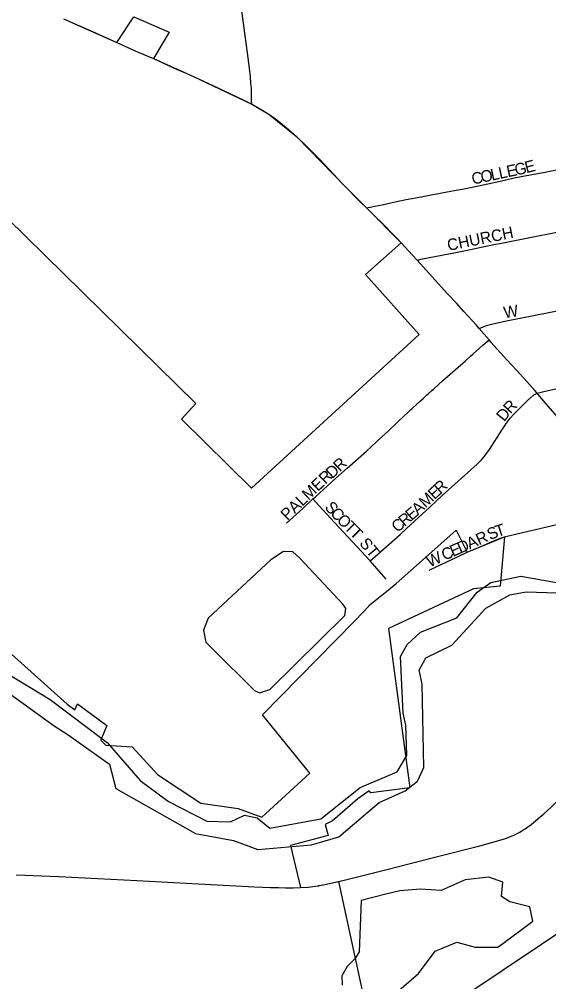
# Model space of a CAD drawing. Extents: x -49 to -8.2, y 9.4 to 23.5.
# Drawn here: x -14.5033 to -14.287, y 15.4016 to 15.7946 of the extents above; entities that cross this region are included whole.
import ezdxf

# ---------------------------------------------------------------- set-up
doc = ezdxf.new("R2010")
doc.units = 0
for name, color, linetype in [('GM_X_City_Street', 7, 'Continuous'), ('GM_X_City_Street_Text', 7, 'Continuous'), ('GM_X_Corporation', 7, 'Continuous'), ('GM_X_County_Road', 7, 'Continuous'), ('GM_X_Minor_Lake', 7, 'Continuous'), ('GM_X_Minor_River', 7, 'Continuous'), ('GM_X_Township_Subdivision', 7, 'Continuous'), ('GM_X_Township_Subdivision_Text', 7, 'Continuous'), ('GM_X_US_Route', 7, 'Continuous')]:
    doc.layers.add(name, color=color, linetype=linetype)

msp = doc.modelspace()

# ---------------------------------------------------------------- linework, layer by layer
at = {"layer": 'GM_X_City_Street'}
for points in [[(-14.40834, 15.75991), (-14.40836, 15.76113), (-14.40842, 15.76454), (-14.40849, 15.76635), (-14.40865, 15.76849), (-14.4089, 15.77107), (-14.40931, 15.77457), (-14.40984, 15.77879), (-14.41284, 15.80095)], [(-14.36146, 15.71752), (-14.35925, 15.71798), (-14.35805, 15.71823), (-14.35504, 15.71884), (-14.34981, 15.71999), (-14.34525, 15.72096), (-14.33917, 15.72213), (-14.33443, 15.72304), (-14.32984, 15.7239), (-14.32564, 15.7246), (-14.32242, 15.72521), (-14.3209, 15.72548), (-14.31385, 15.72693), (-14.30803, 15.72821), (-14.30454, 15.72897), (-14.30119, 15.72978), (-14.29612, 15.73073), (-14.28846, 15.73217), (-14.28334, 15.73323), (-14.2782, 15.73426), (-14.2704, 15.73588), (-14.26291, 15.73729)], [(-14.34079, 15.69626), (-14.33931, 15.69655), (-14.32712, 15.69899), (-14.31902, 15.7006), (-14.3146, 15.70151), (-14.30873, 15.7027), (-14.307, 15.70303), (-14.29683, 15.70503), (-14.28162, 15.708), (-14.28159, 15.70799), (-14.26415, 15.71141), (-14.25479, 15.71329), (-14.24826, 15.71456), (-14.24548, 15.71514), (-14.24259, 15.71577), (-14.23036, 15.71825), (-14.22362, 15.71964)], [(-14.34079, 15.69626), (-14.34285, 15.69845), (-14.34571, 15.70153), (-14.34729, 15.70325)], [(-14.31542, 15.66832), (-14.31658, 15.66964), (-14.31823, 15.67144), (-14.32173, 15.67527), (-14.32475, 15.67858), (-14.32841, 15.68245), (-14.34073, 15.6962), (-14.34079, 15.69626)], [(-14.31542, 15.66832), (-14.31319, 15.6692), (-14.31196, 15.66965), (-14.31091, 15.67), (-14.30989, 15.67026), (-14.30795, 15.67068), (-14.3057, 15.67111), (-14.29325, 15.67359), (-14.28079, 15.67604), (-14.27238, 15.67778), (-14.26485, 15.67935), (-14.25652, 15.68092), (-14.23672, 15.68496), (-14.23134, 15.68596), (-14.22261, 15.68762), (-14.21737, 15.68855)], [(-14.31138, 15.66361), (-14.31542, 15.66832)], [(-14.38335, 15.59869), (-14.38249, 15.5995), (-14.37399, 15.6072), (-14.36931, 15.61126), (-14.36149, 15.61826), (-14.35736, 15.62204), (-14.35518, 15.62407), (-14.35254, 15.62654), (-14.34877, 15.63009), (-14.34611, 15.6326), (-14.34478, 15.63383), (-14.34344, 15.63506), (-14.34277, 15.63568), (-14.34081, 15.63752), (-14.33944, 15.63872), (-14.3383, 15.63974), (-14.33697, 15.64102), (-14.33628, 15.64162), (-14.33492, 15.64284), (-14.33379, 15.64386), (-14.33037, 15.64695), (-14.32106, 15.65515), (-14.31899, 15.65695), (-14.31786, 15.65795), (-14.31526, 15.66032), (-14.3139, 15.66153), (-14.31138, 15.66361)], [(-14.2918, 15.64193), (-14.29265, 15.64294), (-14.29596, 15.64661), (-14.30004, 15.6512), (-14.30408, 15.65556), (-14.31063, 15.66273), (-14.31138, 15.66361)], [(-14.2918, 15.64193), (-14.28909, 15.64254), (-14.28484, 15.64349), (-14.27539, 15.64541), (-14.25614, 15.64912), (-14.24911, 15.65042), (-14.23221, 15.65367), (-14.2209, 15.65589), (-14.21436, 15.65718), (-14.21118, 15.6578)], [(-14.35998, 15.57342), (-14.35796, 15.57521), (-14.34769, 15.58425), (-14.34522, 15.58644), (-14.34181, 15.58958), (-14.34002, 15.59128), (-14.33575, 15.59524), (-14.33282, 15.59798), (-14.33056, 15.60006), (-14.31626, 15.61289), (-14.31448, 15.61467), (-14.31308, 15.61637), (-14.31127, 15.61893), (-14.30624, 15.6268), (-14.30433, 15.62959), (-14.30268, 15.63181), (-14.30145, 15.63316), (-14.29748, 15.63708), (-14.29573, 15.63891), (-14.2944, 15.64014), (-14.29307, 15.64118), (-14.2918, 15.64193)], [(-14.27724, 15.62505), (-14.27758, 15.6255), (-14.27902, 15.62711), (-14.28054, 15.62889), (-14.28245, 15.63109), (-14.28643, 15.63568), (-14.29064, 15.64058), (-14.2918, 15.64193)], [(-14.3942, 15.58877), (-14.38744, 15.59487), (-14.38335, 15.59869)], [(-14.35998, 15.57342), (-14.37452, 15.58906), (-14.38224, 15.59748), (-14.38335, 15.59869)], [(-14.3051, 15.58318), (-14.30287, 15.5838), (-14.30062, 15.58439), (-14.29781, 15.58505), (-14.29243, 15.58628), (-14.28551, 15.58785), (-14.28033, 15.58902), (-14.27007, 15.59143), (-14.26604, 15.59244)], [(-14.35348, 15.56601), (-14.35998, 15.57342)]]:
    msp.add_lwpolyline(points, dxfattribs=at)
at = {"layer": 'GM_X_Corporation'}
for points in [[(-14.48521, 15.7948), (-14.46346, 15.78507), (-14.45645, 15.7956), (-14.44212, 15.78925), (-14.44849, 15.7785), (-14.43179, 15.77101), (-14.40834, 15.75991), (-14.40133, 15.75579), (-14.39003, 15.74667), (-14.3699, 15.72598), (-14.36146, 15.71752), (-14.34729, 15.70325), (-14.3619, 15.69035), (-14.33995, 15.66589), (-14.40836, 15.60314), (-14.43707, 15.63131), (-14.43118, 15.63768), (-14.56232, 15.76636)], [(-14.50782, 15.53649), (-14.48368, 15.51491), (-14.48063, 15.51258), (-14.4795, 15.51503), (-14.46757, 15.50621), (-14.47, 15.50017), (-14.46795, 15.49818), (-14.45718, 15.49747), (-14.44958, 15.48917), (-14.44681, 15.48615), (-14.42915, 15.47454), (-14.41391, 15.47232), (-14.40418, 15.46882), (-14.40267, 15.47012), (-14.38461, 15.48676), (-14.40399, 15.51062), (-14.36653, 15.54869), (-14.36264, 15.55259), (-14.3599, 15.55559), (-14.35251, 15.56166), (-14.34933, 15.5642), (-14.34477, 15.56824), (-14.32483, 15.5859), (-14.3203, 15.57697), (-14.3051, 15.58318), (-14.30692, 15.56309), (-14.3177, 15.56203), (-14.35243, 15.54582), (-14.34379, 15.4808), (-14.35968, 15.47872), (-14.36034, 15.47947), (-14.36499, 15.47621), (-14.37537, 15.46724), (-14.37832, 15.46577), (-14.37714, 15.46123), (-14.3925, 15.45716), (-14.38836, 15.44006), (-14.38532, 15.44022), (-14.38216, 15.44059), (-14.37854, 15.44125), (-14.37292, 15.44247), (-14.35961, 15.38098)], [(-14.61316, 15.19186), (-14.55557, 15.22969), (-14.55997, 15.23626), (-14.24256, 15.44858), (-14.22303, 15.41987), (-14.2067, 15.43103), (-14.17452, 15.45301), (-14.1719, 15.44903), (-14.19558, 15.43174), (-14.18679, 15.41907), (-14.18485, 15.42117), (-14.17531, 15.42736), (-14.14955, 15.3917), (-14.14635, 15.4044), (-14.14614, 15.40433), (-14.14016, 15.39789), (-14.13613, 15.39353), (-14.1022, 15.42425), (-14.09584, 15.41685), (-14.12931, 15.38618), (-14.07776, 15.33058), (-14.04488, 15.36121), (-14.02933, 15.34272)]]:
    msp.add_lwpolyline(points, dxfattribs=at)
at = {"layer": 'GM_X_County_Road'}
for points in [[(-14.48521, 15.7948), (-14.4734, 15.78953), (-14.4677, 15.78699), (-14.46346, 15.78506)], [(-14.46346, 15.78506), (-14.45472, 15.7812), (-14.44849, 15.7785)], [(-14.44849, 15.7785), (-14.44255, 15.77584), (-14.43908, 15.77425), (-14.43463, 15.77223), (-14.43179, 15.77101), (-14.42218, 15.76661), (-14.41153, 15.76157), (-14.40834, 15.75991)], [(-14.40834, 15.75991), (-14.40686, 15.75914), (-14.40445, 15.75778), (-14.40133, 15.75579), (-14.39806, 15.75346), (-14.39421, 15.75035), (-14.39003, 15.74667), (-14.38577, 15.7426), (-14.38058, 15.73725), (-14.37478, 15.73121), (-14.37122, 15.72732), (-14.36381, 15.71976), (-14.36146, 15.71752)], [(-14.36146, 15.71752), (-14.35691, 15.71314), (-14.35589, 15.71215), (-14.34885, 15.70493), (-14.34729, 15.70325)]]:
    msp.add_lwpolyline(points, dxfattribs=at)
at = {"layer": 'GM_X_Minor_Lake'}
for points in [[(-14.40723, 15.52055), (-14.40515, 15.51957), (-14.40096, 15.52083), (-14.37029, 15.55109), (-14.36987, 15.55393), (-14.37098, 15.55566), (-14.3887, 15.57455), (-14.39151, 15.57706), (-14.3953, 15.57731), (-14.40048, 15.57379), (-14.42611, 15.55009), (-14.42809, 15.54519), (-14.42703, 15.54024), (-14.42423, 15.53735)], [(-14.42423, 15.53735), (-14.40723, 15.52055)], [(-14.34924, 15.39717), (-14.34019, 15.405), (-14.33341, 15.414), (-14.32462, 15.41766), (-14.31706, 15.41564), (-14.30776, 15.41568), (-14.29892, 15.42218), (-14.29354, 15.42627), (-14.29477, 15.43217), (-14.3029, 15.4342), (-14.30628, 15.43634), (-14.30581, 15.44222), (-14.31147, 15.44421), (-14.32117, 15.44323), (-14.33092, 15.43883), (-14.33945, 15.43935), (-14.34781, 15.43872), (-14.35353, 15.4373), (-14.36363, 15.4348)], [(-14.36363, 15.4348), (-14.36449, 15.41372), (-14.3661, 15.41111)], [(-14.3661, 15.41111), (-14.36938, 15.40775), (-14.37153, 15.40399), (-14.3714, 15.40019)]]:
    msp.add_lwpolyline(points, dxfattribs=at)
at = {"layer": 'GM_X_Minor_River'}
for points in [[(-14.5126, 15.53004), (-14.49061, 15.51678), (-14.46736, 15.49932), (-14.45394, 15.48372), (-14.44231, 15.47518), (-14.42669, 15.46715), (-14.41701, 15.4668), (-14.41128, 15.46955), (-14.40617, 15.46852), (-14.40092, 15.46426), (-14.38017, 15.4681), (-14.36402, 15.48094), (-14.34892, 15.48734), (-14.34502, 15.49392), (-14.34539, 15.50627), (-14.34645, 15.51122), (-14.3476, 15.5344), (-14.34486, 15.53929), (-14.33946, 15.54433), (-14.32457, 15.55016), (-14.31623, 15.56065), (-14.31067, 15.56455), (-14.29848, 15.5672), (-14.27614, 15.56323)], [(-14.51178, 15.52243), (-14.48907, 15.50612), (-14.48325, 15.50242), (-14.46636, 15.49038), (-14.46387, 15.48047), (-14.43133, 15.4621), (-14.41581, 15.45919), (-14.40581, 15.45561), (-14.38395, 15.45753), (-14.3727, 15.46077), (-14.35634, 15.47474), (-14.34563, 15.4795), (-14.34064, 15.48341), (-14.33808, 15.48906), (-14.33867, 15.52305), (-14.3399, 15.52877), (-14.33717, 15.53385), (-14.32664, 15.53899), (-14.31273, 15.55414), (-14.30297, 15.55949), (-14.2963, 15.56071), (-14.28359, 15.56032)]]:
    msp.add_lwpolyline(points, dxfattribs=at)
at = {"layer": 'GM_X_Township_Subdivision'}
for points in [[(-14.3203, 15.57697), (-14.31601, 15.57874), (-14.31137, 15.58079), (-14.30847, 15.58195), (-14.30677, 15.58263), (-14.3051, 15.58318)], [(-14.33592, 15.56963), (-14.32862, 15.57305), (-14.32404, 15.57521), (-14.3203, 15.57697)]]:
    msp.add_lwpolyline(points, dxfattribs=at)
at = {"layer": 'GM_X_US_Route'}
for points in [[(-14.29227, 15.46744), (-14.29055, 15.46886), (-14.28906, 15.47014), (-14.28758, 15.47146), (-14.28592, 15.47305), (-14.28405, 15.47487), (-14.28236, 15.47655), (-14.28018, 15.47873), (-14.27114, 15.48815), (-14.26345, 15.49598), (-14.2607, 15.49878), (-14.25313, 15.50658), (-14.25063, 15.50918), (-14.24258, 15.51756), (-14.23386, 15.52658), (-14.22947, 15.53112)], [(-14.37161, 15.44279), (-14.35318, 15.44746), (-14.33349, 15.45243), (-14.3152, 15.45703), (-14.30641, 15.4595), (-14.30431, 15.4602), (-14.30259, 15.46086), (-14.30152, 15.46131), (-14.3002, 15.46192), (-14.29888, 15.46266), (-14.29782, 15.46328), (-14.29669, 15.46402), (-14.29555, 15.4648), (-14.2944, 15.46567), (-14.29227, 15.46744)], [(-14.50456, 15.44523), (-14.48718, 15.44448), (-14.45522, 15.4429), (-14.43012, 15.44159), (-14.40715, 15.44035), (-14.4006, 15.44011), (-14.39744, 15.44003), (-14.39452, 15.43998), (-14.39131, 15.43998), (-14.38836, 15.44006)], [(-14.3809, 15.44079), (-14.38084, 15.4408), (-14.37854, 15.44125), (-14.37542, 15.44191), (-14.37259, 15.44254), (-14.37161, 15.44279)], [(-14.38836, 15.44006), (-14.38532, 15.44022), (-14.38331, 15.44043), (-14.38215, 15.44059), (-14.3809, 15.44079)]]:
    msp.add_lwpolyline(points, dxfattribs=at)

# ---------------------------------------------------------------- texts
at = {"layer": 'GM_X_City_Street_Text'}
for s, height, rotation, p in [('E', 0.00473, 14.6574, (-14.29617, 15.73168)), ('O', 0.00473, 11.9573, (-14.31434, 15.72779)), ('L', 0.00473, 11.9737, (-14.31026, 15.72866)), ('L', 0.00473, 11.9737, (-14.307, 15.72935)), ('E', 0.00473, 11.9421, (-14.30374, 15.73004)), ('G', 0.00473, 12.464, (-14.30044, 15.73074)), ('C', 0.00473, 11.9625, (-14.31801, 15.72702)), ('CHURCH', 0.004735, 11.4961, (-14.328, 15.69994)), ('W', 0.00473, 9.4564, (-14.30505, 15.67244)), ('R', 0.00473, 47.13, (-14.30266, 15.63319)), ('D', 0.00473, 51.3504, (-14.30521, 15.63001)), ('R', 0.00473, 43.1535, (-14.37239, 15.60961)), ('D', 0.00473, 42.7736, (-14.37547, 15.60676)), ('PALMER', 0.004735, 43.5699, (-14.39382, 15.58966)), ('E', 0.00473, 43.1449, (-14.33369, 15.59819)), ('R', 0.00473, 43.1446, (-14.33126, 15.60047)), ('M', 0.00473, 43.1443, (-14.33734, 15.59477)), ('S', 0.00473, 312.7588, (-14.37884, 15.59508)), ('E', 0.00473, 40.858, (-14.34307, 15.58963)), ('A', 0.00473, 42.7382, (-14.34043, 15.59192)), ('C', 0.00473, 313.0725, (-14.37655, 15.59261)), ('O', 0.00473, 314.5532, (-14.3739, 15.58978)), ('R', 0.00473, 40.3952, (-14.34596, 15.58717)), ('T', 0.00473, 315.0126, (-14.37095, 15.58678)), ('T', 0.00473, 315.0126, (-14.36859, 15.58442)), ('C', 0.00473, 40.3932, (-14.34882, 15.58474)), ('ST', 0.004735, 309.8181, (-14.36464, 15.58046))]:
    msp.add_text(s, height=height, rotation=rotation, dxfattribs=at).set_placement(p)
at = {"layer": 'GM_X_Township_Subdivision_Text'}
for s, rotation, p in [('S', 23.7655, (-14.31098, 15.58179)), ('T', 17.7436, (-14.30805, 15.58309)), ('A', 24.16, (-14.31934, 15.57804)), ('R', 24.1425, (-14.31553, 15.57975)), ('E', 24.1455, (-14.32618, 15.57497)), ('D', 24.1582, (-14.32314, 15.57634)), ('W', 24.1656, (-14.33569, 15.57071)), ('C', 24.1793, (-14.3296, 15.57344))]:
    msp.add_text(s, height=0.00473, rotation=rotation, dxfattribs=at).set_placement(p)

doc.saveas('drawing.dxf')
